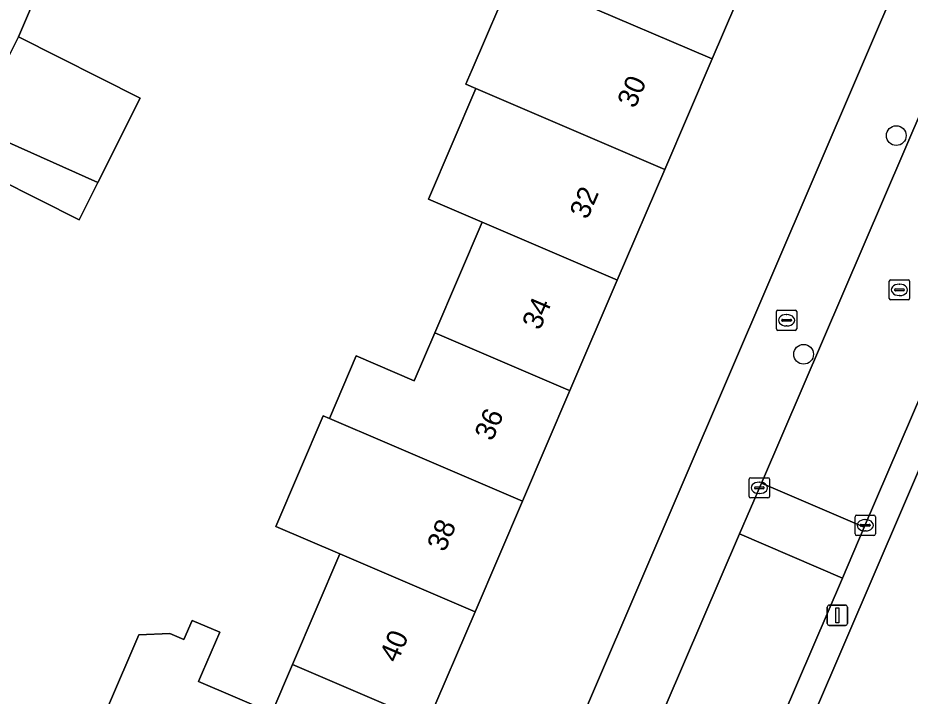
# Model space of a CAD drawing. Extents: x 159817 to 160765, y 380688 to 381638.
# Drawn here: x 160241.28 to 160285.29, y 381322.59 to 381356.06 of the extents above; entities that cross this region are included whole.
import ezdxf

# ---------------------------------------------------------------- set-up
doc = ezdxf.new("R2010")
doc.units = 0
for name, color, linetype in [('IMGEO_Boom', 7, 'Continuous'), ('IMGEO_Brandkraan', 7, 'Continuous'), ('IMGEO_Erf', 7, 'Continuous'), ('IMGEO_Groenvoorziening', 7, 'Continuous'), ('IMGEO_Kolk', 7, 'Continuous'), ('IMGEO_Lichtmast', 7, 'Continuous'), ('IMGEO_Pand', 7, 'Continuous'), ('IMGEO_Pand_nummerreeks', 7, 'Continuous'), ('IMGEO_Rijbaan_lokaal_open', 7, 'Continuous'), ('IMGEO_Rioolput', 7, 'Continuous'), ('IMGEO_Voetpad_halfverhard', 7, 'Continuous'), ('IMGEO_Voetpad_open', 7, 'Continuous')]:
    doc.layers.add(name, color=color, linetype=linetype)

msp = doc.modelspace()

# ---------------------------------------------------------------- linework, layer by layer
at = {"layer": 'IMGEO_Boom'}
for centre in [(160284.61, 381350.247), (160280.037, 381339.46)]:
    msp.add_circle(centre, 0.489, dxfattribs=at)
at = {"layer": 'IMGEO_Brandkraan'}
for p, q in [((160278.772, 381341.638), (160279.624, 381341.638)), ((160278.697, 381340.712), (160278.697, 381341.564)), ((160278.999, 381341.181), (160279.397, 381341.181)), ((160279.185, 381341.418), (160279.21, 381341.418)), ((160279.698, 381341.564), (160279.698, 381340.712)), ((160278.956, 381341.132), (160278.956, 381341.144)), ((160279.394, 381341.095), (160278.996, 381341.095)), ((160279.208, 381340.858), (160279.183, 381340.858)), ((160279.44, 381341.144), (160279.44, 381341.132)), ((160279.624, 381340.638), (160278.772, 381340.638))]:
    msp.add_line(p, q, dxfattribs=at)
for points in [[(160278.772, 381341.638), (160279.624, 381341.638)], [(160278.697, 381340.712), (160278.697, 381341.564)], [(160279.698, 381341.564), (160279.698, 381340.712)], [(160279.624, 381340.638), (160278.772, 381340.638)]]:
    msp.add_lwpolyline(points, dxfattribs=at)
for centre, radius, start, end in [((160278.774, 381341.562), 0.0765, 91.552, 178.448), ((160278.774, 381341.562), 0.0765, 91.552, 178.448), ((160279.622, 381341.562), 0.0765, 1.552, 88.448), ((160279.622, 381341.562), 0.0765, 1.552, 88.448), ((160278.996, 381341.141), 0.0403, 85.8775, 175.7526), ((160279.401, 381341.143), 0.0386, 1.7309, 96.639), ((160278.774, 381340.714), 0.0765, 181.552, 268.448), ((160278.774, 381340.714), 0.0765, 181.552, 268.448), ((160278.993, 381341.131), 0.0366, 178.938, 274.7102), ((160279.397, 381341.138), 0.043, 264.8664, 352.4533), ((160279.622, 381340.714), 0.0765, 271.552, 358.448), ((160279.622, 381340.714), 0.0765, 271.552, 358.448)]:
    msp.add_arc(centre, radius, start, end, dxfattribs=at)
for centre, major_axis, ratio, start_param, end_param in [((160279.184, 381341.138), (-0.387, 0.002), 0.722429, 4.712389, 7.853982), ((160279.209, 381341.138), (-0.39, 0.002), 0.717154, 1.570796, 4.712389)]:
    msp.add_ellipse(centre, major_axis=major_axis, ratio=ratio, start_param=start_param, end_param=end_param, dxfattribs=at)
at = {"layer": 'IMGEO_Erf'}
msp.add_lwpolyline([(160295.966, 381384.153), (160289.614, 381386.877), (160287.184, 381381.211), (160284.845, 381375.755), (160282.505, 381370.299), (160280.207, 381364.941), (160277.867, 381359.485), (160275.528, 381354.03), (160273.188, 381348.574), (160270.849, 381343.119), (160268.51, 381337.664), (160266.17, 381332.208), (160263.83, 381326.752), (160261.491, 381321.297), (160259.151, 381315.841), (160256.764, 381310.274), (160263.116, 381307.549)], close=True, dxfattribs=at)
for points in [[(160243.297, 381359.782), (160241.303, 381355.124), (160247.314, 381352.099), (160245.216, 381347.931), (160244.293, 381346.096), (160238.282, 381349.121)], [(160245.705, 381322.019), (160247.246, 381325.612), (160248.777, 381325.683), (160249.468, 381325.386), (160249.873, 381326.33), (160251.236, 381325.745), (160250.393, 381323.777), (160250.194, 381323.313), (160253.798, 381321.768), (160254.821, 381324.155), (160257.161, 381329.61), (160253.996, 381330.966), (160256.335, 381336.422), (160256.646, 381336.289), (160257.971, 381339.377), (160260.824, 381338.153), (160261.841, 381340.523), (160264.179, 381345.977), (160261.531, 381347.111), (160263.871, 381352.567), (160263.373, 381352.78), (160263.461, 381352.985), (160263.685, 381353.508), (160265.713, 381358.236)]]:
    msp.add_lwpolyline(points, dxfattribs=at)
at = {"layer": 'IMGEO_Groenvoorziening'}
msp.add_lwpolyline([(160327.681, 381364.751), (160321.709, 381367.163), (160324.123, 381372.682), (160329.863, 381370.275), (160335.491, 381384.517), (160311.657, 381394.179), (160274.636, 381307.919), (160279.077, 381305.951), (160276.769, 381300.449), (160285.55, 381296.997), (160287.869, 381302.661), (160293.501, 381300.328), (160291.365, 381294.711), (160298.844, 381291.771), (160304.091, 381305.049), (160298.398, 381307.165), (160300.615, 381313.142), (160306.429, 381310.967)], close=True, dxfattribs=at)
at = {"layer": 'IMGEO_Kolk'}
for p, q in [((160277.353, 381332.443), (160277.353, 381333.295)), ((160277.428, 381333.369), (160278.28, 381333.369)), ((160278.354, 381333.295), (160278.354, 381332.443)), ((160277.612, 381332.863), (160277.612, 381332.875)), ((160278.05, 381332.826), (160277.652, 381332.826)), ((160277.655, 381332.912), (160278.053, 381332.912)), ((160277.841, 381333.149), (160277.866, 381333.149)), ((160278.096, 381332.875), (160278.096, 381332.863)), ((160278.28, 381332.369), (160277.428, 381332.369)), ((160277.864, 381332.589), (160277.839, 381332.589)), ((160282.651, 381331.52), (160283.503, 381331.52)), ((160282.576, 381330.594), (160282.576, 381331.446)), ((160282.835, 381331.014), (160282.835, 381331.026)), ((160282.878, 381331.063), (160283.276, 381331.063)), ((160283.064, 381331.3), (160283.089, 381331.3)), ((160283.319, 381331.026), (160283.319, 381331.014)), ((160283.577, 381331.446), (160283.577, 381330.594)), ((160283.273, 381330.977), (160282.875, 381330.977)), ((160283.087, 381330.74), (160283.062, 381330.74)), ((160283.503, 381330.52), (160282.651, 381330.52))]:
    msp.add_line(p, q, dxfattribs=at)
for points in [[(160277.353, 381332.443), (160277.353, 381333.295)], [(160277.428, 381333.369), (160278.28, 381333.369)], [(160278.354, 381333.295), (160278.354, 381332.443)], [(160278.28, 381332.369), (160277.428, 381332.369)], [(160282.651, 381331.52), (160283.503, 381331.52)], [(160282.576, 381330.594), (160282.576, 381331.446)], [(160283.577, 381331.446), (160283.577, 381330.594)], [(160283.503, 381330.52), (160282.651, 381330.52)]]:
    msp.add_lwpolyline(points, dxfattribs=at)
for centre, radius, start, end in [((160277.43, 381333.293), 0.0765, 91.552, 178.448), ((160277.43, 381333.293), 0.0765, 91.552, 178.448), ((160278.278, 381333.293), 0.0765, 1.552, 88.448), ((160278.278, 381333.293), 0.0765, 1.552, 88.448), ((160277.652, 381332.872), 0.0403, 85.8775, 175.7526), ((160277.649, 381332.862), 0.0366, 178.938, 274.7102), ((160278.053, 381332.869), 0.043, 264.8664, 352.4533), ((160278.057, 381332.874), 0.0386, 1.7309, 96.639), ((160277.43, 381332.445), 0.0765, 181.552, 268.448), ((160277.43, 381332.445), 0.0765, 181.552, 268.448), ((160278.278, 381332.445), 0.0765, 271.552, 358.448), ((160278.278, 381332.445), 0.0765, 271.552, 358.448), ((160282.653, 381331.444), 0.0765, 91.552, 178.448), ((160282.653, 381331.444), 0.0765, 91.552, 178.448), ((160283.501, 381331.444), 0.0765, 1.552, 88.448), ((160283.501, 381331.444), 0.0765, 1.552, 88.448), ((160282.875, 381331.023), 0.0403, 85.8775, 175.7526), ((160283.28, 381331.025), 0.0386, 1.7309, 96.639), ((160282.653, 381330.596), 0.0765, 181.552, 268.448), ((160282.653, 381330.596), 0.0765, 181.552, 268.448), ((160282.872, 381331.013), 0.0366, 178.938, 274.7102), ((160283.276, 381331.02), 0.043, 264.8664, 352.4533), ((160283.501, 381330.596), 0.0765, 271.552, 358.448), ((160283.501, 381330.596), 0.0765, 271.552, 358.448)]:
    msp.add_arc(centre, radius, start, end, dxfattribs=at)
for centre, major_axis, ratio, start_param, end_param in [((160277.84, 381332.869), (-0.387, 0.002), 0.722429, 4.712389, 7.853982), ((160277.865, 381332.869), (-0.39, 0.002), 0.717154, 1.570796, 4.712389), ((160283.063, 381331.02), (-0.387, 0.002), 0.722429, 4.712389, 7.853982), ((160283.088, 381331.02), (-0.39, 0.002), 0.717154, 1.570796, 4.712389)]:
    msp.add_ellipse(centre, major_axis=major_axis, ratio=ratio, start_param=start_param, end_param=end_param, dxfattribs=at)
at = {"layer": 'IMGEO_Lichtmast'}
for p, q in [((160281.307, 381327.082), (160282.097, 381327.082)), ((160282.097, 381327.082), (160281.307, 381327.082)), ((160281.207, 381326.182), (160281.207, 381326.982)), ((160281.207, 381326.982), (160281.207, 381326.182)), ((160282.197, 381326.982), (160282.197, 381326.182)), ((160282.197, 381326.182), (160282.197, 381326.982)), ((160282.097, 381326.082), (160281.307, 381326.082)), ((160281.307, 381326.082), (160282.097, 381326.082))]:
    msp.add_line(p, q, dxfattribs=at)
msp.add_lwpolyline([(160281.627, 381326.957), (160281.777, 381326.957), (160281.777, 381326.207), (160281.627, 381326.207), (160281.627, 381326.957)], dxfattribs=at)
for centre, start, end in [((160281.307, 381326.982), 90, 180), ((160281.307, 381326.982), 90, 180), ((160282.097, 381326.982), 0, 90), ((160282.097, 381326.982), 360, 90), ((160281.307, 381326.182), 180, 270), ((160281.307, 381326.182), 180, 270), ((160282.097, 381326.182), 270, 0), ((160282.097, 381326.182), 270, 0)]:
    msp.add_arc(centre, 0.1, start, end, dxfattribs=at)
at = {"layer": 'IMGEO_Pand'}
for points in [[(160277.867, 381359.485), (160277.758, 381359.532), (160271.198, 381362.344), (160268.053, 381363.692), (160265.713, 381358.236), (160268.858, 381356.888), (160275.419, 381354.077), (160275.528, 381354.03)], [(160275.528, 381354.03), (160275.419, 381354.077), (160268.858, 381356.888), (160265.713, 381358.236), (160263.685, 381353.508), (160263.461, 381352.985), (160263.373, 381352.78), (160263.871, 381352.567), (160266.519, 381351.432), (160273.079, 381348.621), (160273.188, 381348.574)], [(160245.216, 381347.931), (160247.314, 381352.099), (160241.303, 381355.124), (160239.064, 381350.674)], [(160273.188, 381348.574), (160273.079, 381348.621), (160266.519, 381351.432), (160263.871, 381352.567), (160261.531, 381347.111), (160264.179, 381345.977), (160270.74, 381343.166), (160270.849, 381343.119)], [(160245.216, 381347.931), (160239.064, 381350.674), (160238.282, 381349.121), (160244.293, 381346.096)], [(160261.841, 381340.523), (160268.401, 381337.711), (160268.51, 381337.664), (160270.849, 381343.119), (160270.74, 381343.166), (160264.179, 381345.977)], [(160268.51, 381337.664), (160268.401, 381337.711), (160261.841, 381340.523), (160260.824, 381338.153), (160257.971, 381339.377), (160256.646, 381336.289), (160259.5, 381335.066), (160266.061, 381332.255), (160266.17, 381332.208)], [(160266.17, 381332.208), (160266.061, 381332.255), (160259.5, 381335.066), (160256.646, 381336.289), (160256.335, 381336.422), (160253.996, 381330.966), (160257.161, 381329.61), (160263.721, 381326.799), (160263.83, 381326.752)], [(160254.821, 381324.155), (160261.382, 381321.344), (160261.491, 381321.297), (160263.83, 381326.752), (160263.721, 381326.799), (160257.161, 381329.61)], [(160261.491, 381321.297), (160261.382, 381321.344), (160254.821, 381324.155), (160253.798, 381321.768), (160250.194, 381323.313), (160250.393, 381323.777), (160251.236, 381325.745), (160249.873, 381326.33), (160249.468, 381325.386), (160248.777, 381325.683), (160247.246, 381325.612), (160245.705, 381322.019), (160249.028, 381320.594), (160252.632, 381319.049), (160252.482, 381318.7), (160259.042, 381315.888), (160259.151, 381315.841)]]:
    msp.add_lwpolyline(points, close=True, dxfattribs=at)
at = {"layer": 'IMGEO_Rijbaan_lokaal_open'}
for points in [[(160301.828, 381388.763), (160288.047, 381356.571), (160277.958, 381333.106), (160283.033, 381330.923), (160305.25, 381382.609), (160306.945, 381386.573)], [(160281.951, 381328.405), (160283.033, 381330.923), (160277.958, 381333.106), (160276.881, 381330.602)], [(160264.367, 381301.496), (160253.445, 381276.078), (160258.532, 381273.892), (160270.908, 381302.714), (160281.951, 381328.405), (160276.881, 381330.602), (160265.868, 381304.988)]]:
    msp.add_lwpolyline(points, close=True, dxfattribs=at)
at = {"layer": 'IMGEO_Rioolput'}
for p, q in [((160284.265, 381342.211), (160284.265, 381343.063)), ((160284.34, 381343.137), (160285.192, 381343.137)), ((160284.753, 381342.917), (160284.778, 381342.917)), ((160285.266, 381343.063), (160285.266, 381342.211)), ((160284.524, 381342.631), (160284.524, 381342.643)), ((160284.962, 381342.594), (160284.564, 381342.594)), ((160284.567, 381342.68), (160284.965, 381342.68)), ((160285.008, 381342.643), (160285.008, 381342.631)), ((160285.192, 381342.137), (160284.34, 381342.137)), ((160284.776, 381342.357), (160284.751, 381342.357))]:
    msp.add_line(p, q, dxfattribs=at)
for points in [[(160284.265, 381342.211), (160284.265, 381343.063)], [(160284.34, 381343.137), (160285.192, 381343.137)], [(160285.266, 381343.063), (160285.266, 381342.211)], [(160285.192, 381342.137), (160284.34, 381342.137)]]:
    msp.add_lwpolyline(points, dxfattribs=at)
for centre, radius, start, end in [((160284.342, 381343.061), 0.0765, 91.552, 178.448), ((160284.342, 381343.061), 0.0765, 91.552, 178.448), ((160285.19, 381343.061), 0.0765, 1.552, 88.448), ((160285.19, 381343.061), 0.0765, 1.552, 88.448), ((160284.564, 381342.64), 0.0403, 85.8775, 175.7526), ((160284.561, 381342.63), 0.0366, 178.938, 274.7102), ((160284.965, 381342.637), 0.043, 264.8664, 352.4533), ((160284.969, 381342.642), 0.0386, 1.7309, 96.639), ((160284.342, 381342.213), 0.0765, 181.552, 268.448), ((160284.342, 381342.213), 0.0765, 181.552, 268.448), ((160285.19, 381342.213), 0.0765, 271.552, 358.448), ((160285.19, 381342.213), 0.0765, 271.552, 358.448)]:
    msp.add_arc(centre, radius, start, end, dxfattribs=at)
for centre, major_axis, ratio, start_param, end_param in [((160284.752, 381342.637), (-0.387, 0.002), 0.722429, 4.712389, 7.853982), ((160284.777, 381342.637), (-0.39, 0.002), 0.717154, 1.570796, 4.712389)]:
    msp.add_ellipse(centre, major_axis=major_axis, ratio=ratio, start_param=start_param, end_param=end_param, dxfattribs=at)
at = {"layer": 'IMGEO_Voetpad_halfverhard'}
msp.add_lwpolyline([(160239.064, 381350.674), (160241.303, 381355.124), (160243.297, 381359.782), (160244.092, 381361.471), (160244.897, 381363.178), (160248.307, 381370.426), (160249.102, 381372.114), (160249.907, 381373.822), (160253.357, 381381.235), (160254.153, 381382.923), (160254.958, 381384.63), (160258.434, 381392.029), (160259.229, 381393.717), (160260.034, 381395.425), (160261.654, 381398.862), (160282.945, 381389.736), (160285.019, 381388.847), (160289.614, 381386.877)], dxfattribs=at)
at = {"layer": 'IMGEO_Voetpad_open'}
for points in [[(160315.157, 381428.903), (160296.864, 381386.245), (160295.966, 381384.153), (160263.116, 381307.549), (160262.44, 381305.973), (160244.191, 381263.419), (160241.628, 381256.815), (160244.429, 381257.572)], [(160246.294, 381259.437), (160252.375, 381273.588), (160253.445, 381276.078), (160264.367, 381301.496), (160265.868, 381304.988), (160276.881, 381330.602), (160277.958, 381333.106), (160288.047, 381356.571), (160301.828, 381388.763), (160302.891, 381391.245), (160318.741, 381428.27)], [(160323.46, 381425.204), (160308.006, 381389.055), (160306.945, 381386.573), (160305.25, 381382.609), (160283.033, 381330.923), (160281.951, 381328.405), (160270.908, 381302.714), (160258.532, 381273.892), (160257.463, 381271.402), (160251.704, 381257.989)], [(160253, 381257.506), (160255.623, 381263.651), (160257.027, 381266.942), (160258.053, 381269.345), (160259.84, 381273.444), (160262.31, 381279.199), (160262.899, 381280.571), (160265.357, 381286.3), (160266.003, 381287.803), (160268.464, 381293.537), (160269.055, 381294.916), (160271.563, 381300.759), (160272.201, 381302.245), (160274.636, 381307.919), (160311.657, 381394.179), (160312.241, 381395.538), (160314.619, 381401.078), (160315.206, 381402.446), (160317.588, 381407.992), (160318.838, 381410.743), (160322.466, 381419.271)]]:
    msp.add_lwpolyline(points, dxfattribs=at)

# ---------------------------------------------------------------- texts
at = {"layer": 'IMGEO_Pand_nummerreeks'}
for s, rotation, p in [('30', 66.7897, (160271.722, 381351.548)), ('32', 66.7897, (160269.373, 381346.071)), ('34', 66.7887, (160267.027, 381340.602)), ('36', 66.7897, (160264.681, 381335.13)), ('38', 66.7897, (160262.336, 381329.662)), ('40', 66.7887, (160259.99, 381324.19))]:
    msp.add_text(s, height=1, rotation=rotation, dxfattribs=at).set_placement(p)

doc.saveas('drawing.dxf')
